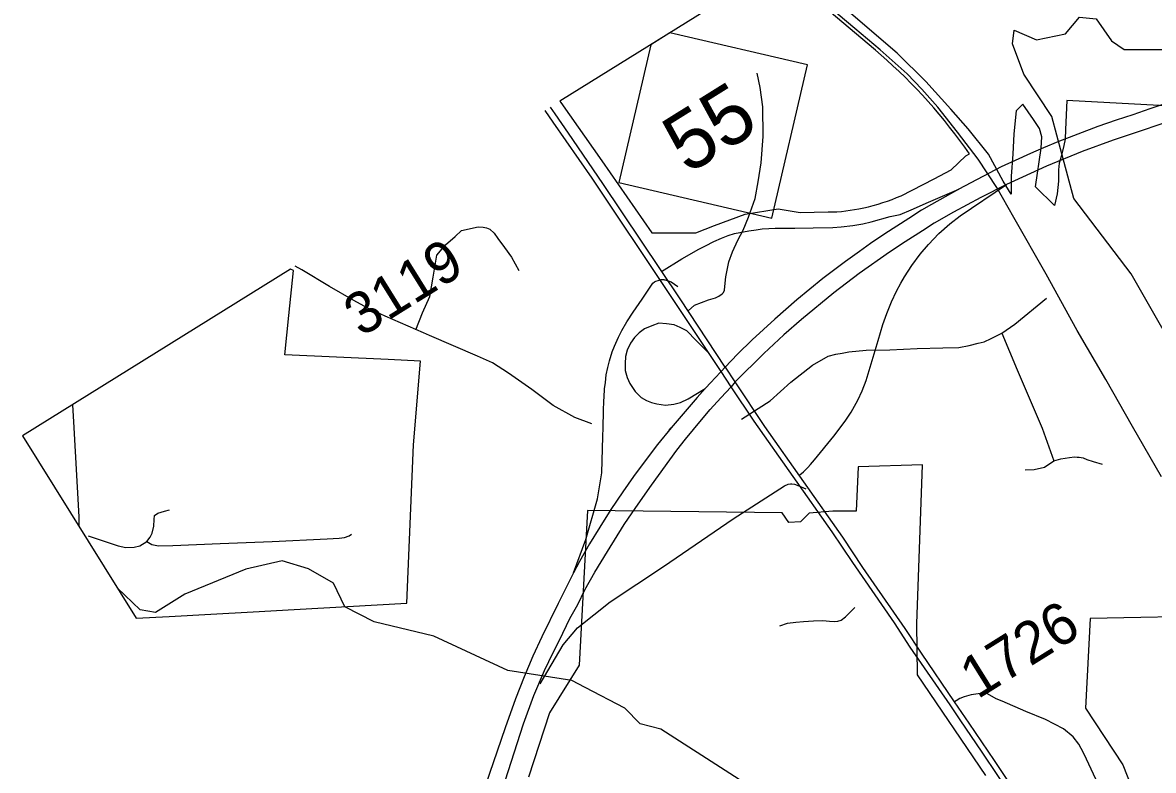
# Model space of a CAD drawing. Extents: x 2001466 to 31450019, y -30647475 to 847247.
# Drawn here: x 31416160 to 31422928, y -30632608 to -30628133 of the extents above; entities that cross this region are included whole.
import ezdxf

# ---------------------------------------------------------------- set-up
doc = ezdxf.new("R2010")
doc.units = 0
for name, color, linetype in [('Exist Boundary Land Use Park Urban', 7, 'Continuous'), ('Exist Boundary Political City Limit New', 7, 'Continuous'), ('Exist Hydrographic Creek Single Shore', 7, 'Continuous'), ('Exist Railroad Mainline', 7, 'Continuous'), ('Exist Road Non-System Type 51', 7, 'Continuous'), ('Exist Road Primary Interstate Ramp 1 Lane Attributed', 7, 'Continuous'), ('Exist Road Primary NC Shield CELL', 7, 'Continuous'), ('Exist Road Primary NC Shield Number Label', 7, 'Continuous'), ('Exist Road Primary NC UnDivided 4 Lane Attributed', 7, 'Continuous'), ('Exist Road Secondary Type 41 Attributed', 7, 'Continuous'), ('Exist Road Secondary Type 51 Attributed', 7, 'Continuous'), ('Exist Road Secondary Type 51 Number Label', 7, 'Continuous'), ('Map Preparation Boundary City Limit Buffer Line', 7, 'Continuous'), ('Prop Road Primary Interstate Projected', 7, 'Continuous')]:
    doc.layers.add(name, color=color, linetype=linetype)

msp = doc.modelspace()

# ---------------------------------------------------------------- linework, layer by layer
at = {"layer": 'Exist Boundary Land Use Park Urban'}
for points in [[(31422380.1, -30628918.3), (31422377.4, -30628929), (31422364.3, -30628974.7), (31422359.4, -30629014.5), (31422359.7, -30629082.5), (31422351.9, -30629158.3), (31422336.2, -30629227.8), (31422221.5, -30629115), (31422257, -30628884), (31422260.7, -30628816.2), (31422246, -30628765.8), (31422209.4, -30628712.9), (31422146, -30628621.4), (31422107.2, -30628660.4), (31422091.9, -30628797.9), (31422086.9, -30628919.7), (31422077.7, -30629051.4), (31422077.4, -30629158.8), (31422028.6, -30629080.7), (31421940.8, -30628919.7), (31421818.9, -30628768.5), (31421716.5, -30628651.4), (31421565.4, -30628485.5), (31421394.7, -30628314.7), (31420740.4, -30627753.6)], [(31425211.3, -30628750.8), (31422409.4, -30628598), (31422401.2, -30628771.7), (31422399.7, -30628829.7), (31422392.8, -30628867.5), (31422380.1, -30628918.3)]]:
    msp.add_lwpolyline(points, dxfattribs=at)
at = {"layer": 'Exist Boundary Political City Limit New'}
for p, q in [((31420671.4, -30627796.6), (31419376.4, -30628603.2)), ((31417764.2, -30629607.5), (31416160.3, -30630606.5)), ((31417780.8, -30629617.1), (31417764.2, -30629607.5)), ((31416160.3, -30630606.5), (31416839.5, -30631697))]:
    msp.add_line(p, q, dxfattribs=at)
for points in [[(31419376.4, -30628603.2), (31419381.3, -30628610.3), (31419626.8, -30628960.3), (31419925.9, -30629391.6), (31420188.8, -30629391.8), (31420301.6, -30629346.4), (31420484.8, -30629280.1), (31420682.9, -30629247.1), (31420813, -30629270), (31420980.9, -30629266.1), (31421034, -30629264.9), (31421060.4, -30629262.4), (31421086.8, -30629259.4), (31421113.1, -30629255.8), (31421139.4, -30629251.6), (31421165.5, -30629246.8), (31421194.4, -30629240.9), (31421223.1, -30629234.3), (31421251.6, -30629226.9), (31421280, -30629218.9), (31421308.3, -30629210.1), (31421336.1, -30629200.7), (31421363.9, -30629190.6), (31421391.4, -30629179.9), (31421418.6, -30629168.5), (31421615.6, -30629068.6), (31421717.1, -30629013.9), (31421804.9, -30628930.5), (31421827.3, -30628919), (31421798.5, -30628878), (31421769.1, -30628837.5), (31421739.1, -30628797.4), (31421708.5, -30628757.8), (31421677.3, -30628718.8), (31421645.4, -30628680.2), (31421612.9, -30628642.1), (31421579.8, -30628604.6), (31421546.1, -30628567.6), (31421511.9, -30628531.1), (31421477, -30628495.1), (31421441.6, -30628459.8), (31421405.8, -30628424.9), (31421369.3, -30628390.6), (31421332.3, -30628357), (31421264.6, -30628298.2), (31420671.4, -30627796.6)], [(31416839.5, -30631697), (31417037, -30631686.2), (31417286.6, -30631672.4), (31417540.6, -30631658.3), (31417784.6, -30631645), (31418459.6, -30631608), (31418499.6, -30630658.8), (31418541.6, -30630158.8), (31418347.8, -30630148.6), (31417729, -30630120.4), (31417753, -30629886.6), (31417780.8, -30629617.1)], [(31421924.8, -30632638.3), (31421515.6, -30632036.3), (31421512.9, -30631731.5), (31421546.8, -30630779.5), (31421162, -30630791.5), (31421149.8, -30631057.5), (31421008.5, -30631057.5), (31420867.1, -30631069.1), (31420815.1, -30631121), (31420745.9, -30631123.9), (31420705.5, -30631066.1), (31419541.5, -30631053.2), (31419491.3, -30631978.1), (31419313.9, -30632264.3), (31419187.9, -30632648.1)], [(31423357, -30631682.4), (31422549.1, -30631698.9), (31422522.4, -30632235.1), (31422744.8, -30632575.1), (31422905.6, -30632979.8)]]:
    msp.add_lwpolyline(points, dxfattribs=at)
at = {"layer": 'Exist Hydrographic Creek Single Shore'}
for points in [[(31422094.7, -30628177.9), (31422227.5, -30628236.4), (31422402.6, -30628200.6), (31422485.5, -30628100.6), (31422585.5, -30628109.2), (31422677.6, -30628242.4), (31422752.5, -30628293.1), (31423110.5, -30628293.9), (31423185.5, -30628242.9), (31423252.6, -30628126.2), (31423577.6, -30628083.6), (31423702.5, -30628027.1), (31423893.4, -30627882.5)], [(31422380.1, -30628918.3), (31422319.6, -30628694.3), (31422152.5, -30628441.6), (31422085.6, -30628259.8), (31422094.7, -30628177.9)], [(31423897.9, -30631449.9), (31423820.6, -30631441.8), (31423729.5, -30631390.8), (31423654.5, -30631182.6), (31423620.6, -30631158.8), (31423520.6, -30630815.6), (31423478.5, -30630785.2), (31423378.5, -30630523.9), (31423070.5, -30630068.1), (31422978.6, -30629958), (31422794.5, -30629635.9), (31422452.5, -30629186), (31422380.1, -30628918.3)], [(31419527.6, -30632112.9), (31419446.6, -30632071), (31419063.6, -30632010.6), (31418621.7, -30631804.7), (31418263.7, -30631718.7), (31418088.5, -30631629.8), (31418021.5, -30631487.3), (31417871.6, -30631402.3), (31417713.5, -30631353.1), (31417496.6, -30631404.4), (31417130.5, -30631554.4), (31416955.6, -30631662.4), (31416863.6, -30631647.4), (31416726.8, -30631516)], [(31421197.3, -30633253.6), (31420805.5, -30632892.7), (31419980.6, -30632360.8), (31419855.7, -30632328.6), (31419763.6, -30632234.9), (31419527.6, -30632112.9)]]:
    msp.add_lwpolyline(points, dxfattribs=at)
at = {"layer": 'Exist Railroad Mainline'}
msp.add_lwpolyline([(31422975.6, -30630852), (31422802.4, -30630549.6), (31422643.1, -30630269.3), (31422471.7, -30629975), (31422286.6, -30629638.6), (31422093.5, -30629298.2), (31421990, -30629120.1), (31421878.4, -30628949.8), (31421754.9, -30628789.4), (31421637.1, -30628639.2), (31421541.5, -30628531.1), (31421453.6, -30628438.9), (31421381.9, -30628374.6), (31421292.1, -30628296.3), (31421140.3, -30628168), (31420879, -30627947.5), (31420687.6, -30627786.6)], dxfattribs=at)
at = {"layer": 'Exist Road Non-System Type 51'}
for points in [[(31420144, -30629857.8), (31420182.1, -30629824), (31420264.4, -30629792.3), (31420306.2, -30629780.3), (31420326.4, -30629770.6), (31420346.3, -30629756.6), (31420355.9, -30629747.2), (31420360.4, -30629734.6), (31420364.6, -30629692.5), (31420368.6, -30629654.6), (31420386.8, -30629564.8), (31420409.1, -30629504.8), (31420441.3, -30629434.9), (31420473.3, -30629374.9), (31420505.5, -30629297.2), (31420543.8, -30629185.1), (31420562.1, -30629085.3), (31420580.4, -30628971.5), (31420592.8, -30628813.5), (31420591.4, -30628637.5), (31420573.6, -30628521.5), (31420555.7, -30628435.5)], [(31418513.8, -30629971.3), (31418553.6, -30629870.1), (31418596.5, -30629772), (31418617.9, -30629655.5), (31418639.4, -30629523.7), (31418691.5, -30629462.4), (31418749.7, -30629413.3), (31418786.5, -30629376.5), (31418886.9, -30629354.5), (31418916.8, -30629356.5), (31418937, -30629360.8), (31418956.8, -30629368.8), (31418982.9, -30629392.9), (31419004.6, -30629424.9), (31419044.5, -30629479), (31419086.4, -30629537), (31419130.3, -30629617.1)], [(31422021.7, -30629990.6), (31422099.4, -30629937.4), (31422288.1, -30629782)], [(31420462.7, -30630506.6), (31420634.5, -30630396), (31420757.3, -30630285.5), (31420888.2, -30630183.1), (31420982.3, -30630129.9), (31421027.4, -30630117.6), (31421065.3, -30630110.7), (31421105.3, -30630102.7), (31421209.3, -30630093), (31421351.3, -30630091.3), (31421513.3, -30630083.8), (31421667.2, -30630078.2), (31421763.3, -30630076.5), (31421825.3, -30630064.3), (31421878.4, -30630052.1), (31421915.3, -30630043.9), (31421956.2, -30630023.4), (31422021.7, -30629990.6)], [(31422021.7, -30629990.6), (31422111.7, -30630211.7), (31422263.1, -30630559.8), (31422332.6, -30630756.3)], [(31422159.8, -30630809.8), (31422213.6, -30630806.7), (31422276.8, -30630792.9), (31422332.6, -30630756.3)], [(31422332.6, -30630756.3), (31422373.6, -30630744.1), (31422426.7, -30630735.9), (31422455.4, -30630731.8), (31422471.8, -30630732.8), (31422483.4, -30630732.8), (31422507.7, -30630738.1), (31422529.8, -30630746.5), (31422566.7, -30630760.2), (31422621.5, -30630776.1)], [(31416903.1, -30631237.5), (31416923, -30631211.5), (31416935.1, -30631187.6), (31416945.4, -30631145.8), (31416947.4, -30631105.6), (31416949.5, -30631083.6), (31416969.6, -30631067.8), (31417009.6, -30631055.9), (31417039.6, -30631047.9)], [(31416553.2, -30631204.6), (31416667, -30631242.9), (31416732.9, -30631265), (31416779, -30631273.2), (31416827, -30631271.4), (31416861, -30631263.4), (31416903.1, -30631237.5)], [(31416903.1, -30631237.5), (31416932.9, -30631255.5), (31416973, -30631263.7), (31417059, -30631261.9), (31417343.1, -30631250.7), (31417653, -30631237.6), (31417983.1, -30631222.6), (31418055, -30631218.6), (31418087.1, -30631214.7), (31418115.1, -30631204.8), (31418129.1, -30631194.9)], [(31420692.8, -30631742.8), (31420738.8, -30631727), (31420788.9, -30631721), (31420834.8, -30631717.1), (31420892.9, -30631713.3), (31420948.9, -30631711.5), (31420988.8, -30631715.7), (31421018.8, -30631717.7), (31421038.8, -30631715.7), (31421058.7, -30631709.9), (31421085, -30631689.8), (31421141.5, -30631632.9)]]:
    msp.add_lwpolyline(points, dxfattribs=at)
at = {"layer": 'Exist Road Primary Interstate Ramp 1 Lane Attributed'}
for points in [[(31419984.4, -30629621.4), (31420106.4, -30629545.6), (31420206.9, -30629489.2), (31420247.6, -30629468.1), (31420297.3, -30629443.7), (31420343.6, -30629421.9), (31420382, -30629407.1), (31420421.2, -30629394), (31420506.7, -30629378.6), (31420549.7, -30629372.6), (31420586.7, -30629367.6), (31420627.2, -30629364.6), (31420664.2, -30629363.2), (31420782.5, -30629362.2), (31420890.9, -30629361.5), (31421010.2, -30629358.7), (31421059.6, -30629355.3), (31421128.1, -30629347.4), (31421188.8, -30629336.2), (31421239.3, -30629325), (31421351.7, -30629293.3), (31421412.7, -30629280.5), (31421478.1, -30629252.7), (31421582.3, -30629207.7), (31421762.9, -30629130.3)], [(31420808.4, -30630841.4), (31420821.5, -30630831), (31420834.8, -30630820.6), (31420849.2, -30630806.2), (31420859.6, -30630795.2), (31420876.3, -30630776.8), (31420900, -30630750.2), (31421014.5, -30630607.8), (31421082.8, -30630518.6), (31421118.4, -30630464.9), (31421159.3, -30630392), (31421184.8, -30630337.4), (31421208.5, -30630274.6), (31421279.9, -30630034.5), (31421309.5, -30629940.4), (31421331.7, -30629873.9), (31421360.3, -30629803.8), (31421390.8, -30629741), (31421416.6, -30629692.1), (31421437.6, -30629654.8), (31421481.4, -30629585.6), (31421532.3, -30629519.5), (31421582.2, -30629460.5), (31421644.2, -30629395.6), (31421709.3, -30629337.3), (31421771.4, -30629289.6), (31422048.4, -30629101.7)], [(31420269.8, -30630113.8), (31420190.6, -30630034.6), (31420135.8, -30629977), (31420095.9, -30629956.7), (31420058.8, -30629940.7), (31420014.5, -30629935.4), (31419968.3, -30629932.4), (31419926.4, -30629946.9), (31419881.6, -30629965.6), (31419851.3, -30629988.7), (31419822.4, -30630017.6), (31419797.8, -30630050.8), (31419777.6, -30630092.6), (31419768.9, -30630130.2), (31419766.1, -30630172), (31419767.5, -30630213.9), (31419777.6, -30630257.2), (31419794.9, -30630293.2), (31419826.7, -30630340.9), (31419862.8, -30630375.5), (31419894.6, -30630394.3), (31419923.5, -30630405.8), (31419955.3, -30630414.5), (31419981.2, -30630417.4), (31420007.2, -30630421.7), (31420057.8, -30630415.9), (31420098.2, -30630405.8), (31420143, -30630384.2), (31420245.3, -30630322.1)]]:
    msp.add_lwpolyline(points, dxfattribs=at)
at = {"layer": 'Exist Road Primary NC Shield CELL'}
msp.add_line((31420033.5, -30628193.9), (31419919.4, -30628265), dxfattribs=at)
msp.add_lwpolyline([(31419919.4, -30628265), (31419727.7, -30629089.8), (31420645.2, -30629303), (31420858.3, -30628385.6), (31420033.5, -30628193.9)], dxfattribs=at)
at = {"layer": 'Exist Road Primary NC UnDivided 4 Lane Attributed'}
for points in [[(31424987.6, -30627954), (31424687.3, -30628057.2), (31424257.2, -30628200.1), (31423481.4, -30628458.1), (31423407.3, -30628483.1), (31422906.8, -30628649.1), (31422804.2, -30628683.9), (31422704.2, -30628717), (31422595.4, -30628754.5), (31422356.2, -30628846.4), (31422270.6, -30628883), (31422192.1, -30628916.9), (31422100.2, -30628958), (31422016.3, -30628996.4), (31421762.9, -30629130.3)], [(31420340.7, -30630220.3), (31420030.4, -30629754.2), (31419568.5, -30629062.9), (31419335.3, -30628728.5), (31419287.2, -30628658.8)], [(31420366, -30630194), (31420095, -30629786.8), (31419633.1, -30629095.6), (31419426.8, -30628793.8), (31419347.3, -30628677.8), (31419320.1, -30628638.3)], [(31423127.8, -30628687.7), (31422687.7, -30628835.7), (31422501.7, -30628904.4), (31422288, -30628991), (31422048.4, -30629101.7)], [(31421762.9, -30629130.3), (31421599.6, -30629222.3), (31421540.7, -30629256.2), (31421464.5, -30629304.5), (31421320.2, -30629396.5), (31421233.9, -30629455.1), (31421168.8, -30629502), (31421084.9, -30629563.1), (31420949.7, -30629664.9), (31420794.1, -30629792.8), (31420662.2, -30629906.9), (31420527, -30630032), (31420439.1, -30630116.8), (31420366, -30630194)], [(31422048.4, -30629101.7), (31421894.9, -30629178.5), (31421732.2, -30629266.3), (31421616.2, -30629333.5), (31421545.9, -30629378), (31421442.9, -30629444), (31421347.7, -30629506.3), (31421167, -30629634), (31421015.6, -30629750), (31420821.3, -30629910.4), (31420716.8, -30630000.5), (31420597.1, -30630112.8), (31420425.6, -30630283.4)], [(31420340.7, -30630220.3), (31420303.1, -30630261.2), (31420280.4, -30630285.2), (31420245.3, -30630322.1)], [(31420366, -30630194), (31420340.7, -30630220.3)], [(31420401.6, -30630311.7), (31420340.7, -30630220.3)], [(31420425.6, -30630283.4), (31420366.7, -30630195)], [(31420425.6, -30630283.4), (31420401.6, -30630311.7)], [(31421737.4, -30632197.1), (31421540.3, -30631905.6), (31421442.3, -30631758.5), (31421189.4, -30631394.5), (31421069.7, -30631212.5), (31420603.1, -30630550), (31420425.6, -30630283.4)], [(31420245.3, -30630322.1), (31420198, -30630376), (31420041.6, -30630557.7)], [(31420126.8, -30630625), (31420222.8, -30630511), (31420275.4, -30630448.6), (31420339.9, -30630378.6), (31420401.6, -30630311.7)], [(31421711.3, -30632215.5), (31421473.1, -30631870), (31421377.7, -30631725.9), (31421129.7, -30631364.4), (31421005.2, -30631179.9), (31420538.5, -30630517.4), (31420401.6, -30630311.7)], [(31422845.4, -30633853.5), (31422781.9, -30633792), (31422655.5, -30633606.5), (31422480.2, -30633350.5), (31422317.2, -30633109.4), (31422090.6, -30632778.7), (31421902.2, -30632500), (31421771.6, -30632304.7), (31421711.3, -30632215.5)], [(31422845.4, -30633853.5), (31422813.3, -30633778.3), (31422680.2, -30633587.6), (31422541.9, -30633384.9), (31422381.5, -30633147.8), (31422151, -30632809.9), (31421976.3, -30632548.7), (31421825, -30632325.2), (31421737.4, -30632197.1)]]:
    msp.add_lwpolyline(points, dxfattribs=at)
at = {"layer": 'Exist Road Secondary Type 41 Attributed'}
for points in [[(31422510.2, -30632503), (31422480.8, -30632451.2), (31422447.2, -30632407.8), (31422389, -30632359.9), (31422281.5, -30632304.3), (31422165.4, -30632255.2), (31422023.1, -30632194.1)], [(31422845.4, -30633853.5), (31422865.9, -30633820), (31422875.5, -30633743.5), (31422867.3, -30633628.6), (31422842.7, -30633509.7), (31422807.2, -30633338.8), (31422744.3, -30633095.4), (31422700.6, -30632925.9), (31422598.3, -30632690.5), (31422528.3, -30632540.8), (31422510.2, -30632503)]]:
    msp.add_lwpolyline(points, dxfattribs=at)
at = {"layer": 'Exist Road Secondary Type 51 Attributed'}
for points in [[(31419567.7, -30630534.5), (31419465.8, -30630496.9), (31419336.2, -30630424.4), (31419207.1, -30630328.6), (31419068.7, -30630230.4), (31418972.2, -30630169.2), (31418882.1, -30630128.9), (31418594.6, -30630004.4), (31418560.4, -30629989.3), (31418330.1, -30629888.8), (31418227.3, -30629841.4), (31418143.3, -30629794.9), (31417997, -30629711.4), (31417831.4, -30629613.3), (31417792.2, -30629590.1)], [(31416459.1, -30630420.4), (31416463.9, -30630521.8), (31416496.9, -30631090.3), (31416496.1, -30631145.6)], [(31422023.1, -30632194.1), (31421987.3, -30632179), (31421934.7, -30632150.9), (31421918.6, -30632146.8), (31421878.5, -30632149.6), (31421838, -30632155.7), (31421795.7, -30632166.9), (31421768.5, -30632177.9), (31421746.7, -30632191.1), (31421737.4, -30632197.1)]]:
    msp.add_lwpolyline(points, dxfattribs=at)
at = {"layer": 'Map Preparation Boundary City Limit Buffer Line'}
for p, q in [((31420671.4, -30627796.6), (31419376.4, -30628603.2)), ((31417764.2, -30629607.5), (31416160.3, -30630606.5)), ((31417780.8, -30629617.1), (31417764.2, -30629607.5)), ((31416160.3, -30630606.5), (31416839.5, -30631697))]:
    msp.add_line(p, q, dxfattribs=at)
for points in [[(31419376.4, -30628603.2), (31419381.3, -30628610.3), (31419626.8, -30628960.3), (31419925.9, -30629391.6), (31420188.8, -30629391.8), (31420301.6, -30629346.4), (31420484.8, -30629280.1), (31420682.9, -30629247.1), (31420813, -30629270), (31420980.9, -30629266.1), (31421034, -30629264.9), (31421060.4, -30629262.4), (31421086.8, -30629259.4), (31421113.1, -30629255.8), (31421139.4, -30629251.6), (31421165.5, -30629246.8), (31421194.4, -30629240.9), (31421223.1, -30629234.3), (31421251.6, -30629226.9), (31421280, -30629218.9), (31421308.3, -30629210.1), (31421336.1, -30629200.7), (31421363.9, -30629190.6), (31421391.4, -30629179.9), (31421418.6, -30629168.5), (31421615.6, -30629068.6), (31421717.1, -30629013.9), (31421804.9, -30628930.5), (31421827.3, -30628919), (31421798.5, -30628878), (31421769.1, -30628837.5), (31421739.1, -30628797.4), (31421708.5, -30628757.8), (31421677.3, -30628718.8), (31421645.4, -30628680.2), (31421612.9, -30628642.1), (31421579.8, -30628604.6), (31421546.1, -30628567.6), (31421511.9, -30628531.1), (31421477, -30628495.1), (31421441.6, -30628459.8), (31421405.8, -30628424.9), (31421369.3, -30628390.6), (31421332.3, -30628357), (31421264.6, -30628298.2), (31420671.4, -30627796.6)], [(31416839.5, -30631697), (31417037, -30631686.2), (31417286.6, -30631672.4), (31417540.6, -30631658.3), (31417784.6, -30631645), (31418459.6, -30631608), (31418499.6, -30630658.8), (31418541.6, -30630158.8), (31418347.8, -30630148.6), (31417729, -30630120.4), (31417753, -30629886.6), (31417780.8, -30629617.1)], [(31421924.8, -30632638.3), (31421515.6, -30632036.3), (31421512.9, -30631731.5), (31421546.8, -30630779.5), (31421162, -30630791.5), (31421149.8, -30631057.5), (31421008.5, -30631057.5), (31420867.1, -30631069.1), (31420815.1, -30631121), (31420745.9, -30631123.9), (31420705.5, -30631066.1), (31419541.5, -30631053.2), (31419491.3, -30631978.1), (31419313.9, -30632264.3), (31419187.9, -30632648.1)], [(31423357, -30631682.4), (31422549.1, -30631698.9), (31422522.4, -30632235.1), (31422744.8, -30632575.1), (31422905.6, -30632979.8)]]:
    msp.add_lwpolyline(points, dxfattribs=at)
at = {"layer": 'Prop Road Primary Interstate Projected'}
for points in [[(31419635.1, -30630558.4), (31419637.6, -30630456.6), (31419639.5, -30630396), (31419640.1, -30630373.5), (31419643.5, -30630325.2), (31419648.4, -30630286.8), (31419653.3, -30630241.4), (31419662.4, -30630196), (31419673.6, -30630156.2), (31419689.6, -30630102.4), (31419702.2, -30630069.6), (31419726.8, -30630016.3), (31419747.2, -30629975.5), (31419776.5, -30629923.6), (31419814.4, -30629865.9), (31419868.5, -30629788.6), (31419933.1, -30629691.5), (31419942.2, -30629684.1), (31419949.2, -30629679.9), (31419964.4, -30629675.2), (31419981.1, -30629671.1), (31419990.3, -30629670.4), (31419994.7, -30629670.6), (31419998.4, -30629670.9)], [(31419998.4, -30629670.9), (31420002.2, -30629671.3), (31420006.7, -30629671.9), (31420018.2, -30629675.2), (31420041.9, -30629684.6), (31420081.1, -30629711.6)], [(31419458.2, -30631425.8), (31419531, -30631226.6), (31419600.6, -30630983), (31419626, -30630828.1), (31419633.3, -30630609.6), (31419635.1, -30630558.4)], [(31420029.5, -30630571.8), (31420041.6, -30630557.7), (31419960.7, -30630658)], [(31420075.5, -30630691.3), (31420126.8, -30630625)], [(31418498.3, -30634360.2), (31418543.9, -30634209.4), (31418592.8, -30634049), (31418644.9, -30633898.5), (31418754.6, -30633565.7), (31418826.6, -30633357.4), (31418868, -30633228.8), (31419158.3, -30632329.5), (31419220, -30632159.8), (31419284.7, -30632009.6), (31419335.9, -30631903.5), (31419373.4, -30631827.9), (31419435.8, -30631699.6), (31419482.9, -30631614.3), (31419525.9, -30631527.6), (31419585.1, -30631422.2), (31419660, -30631297.4), (31419761.2, -30631137.2), (31419830.5, -30631033.9), (31419923.3, -30630900.1), (31420075.5, -30630691.3)], [(31419960.7, -30630658), (31419898.1, -30630739.5), (31419817.3, -30630850.1), (31419753.4, -30630941.2), (31419681.4, -30631046.6), (31419615.9, -30631152.1), (31419553.5, -30631252.7), (31419492.8, -30631358.1), (31419458.2, -30631425.8)], [(31419257, -30632089.6), (31419395.8, -30631857), (31419481.5, -30631755), (31419677.5, -30631600), (31419995.9, -30631387.8), (31420412.4, -30631102.2), (31420721, -30630904.4), (31420742.7, -30630895.9), (31420756.6, -30630894), (31420764.3, -30630894), (31420780.3, -30630895), (31420806.7, -30630904.4), (31420847.1, -30630922.3)], [(31419458.2, -30631425.8), (31419365.7, -30631609.5), (31419267.1, -30631808.4), (31419213.3, -30631925.2), (31419162.5, -30632048.2), (31419110.2, -30632180.4), (31419048.7, -30632352.5), (31418788.1, -30633109.6), (31418650.5, -30633522.2), (31418443, -30634132.4), (31418414.7, -30634226)]]:
    msp.add_lwpolyline(points, dxfattribs=at)

# ---------------------------------------------------------------- texts
at = {"layer": 'Exist Road Primary NC Shield Number Label'}
msp.add_text('55', height=350, rotation=31.91803, dxfattribs=at).set_placement((31420140.3, -30629044.3))
at = {"layer": 'Exist Road Secondary Type 51 Number Label'}
for s, p in [('3119', (31418187.2, -30630017.8)), ('1726', (31421874.9, -30632185.2))]:
    msp.add_text(s, height=250, rotation=31.91803, dxfattribs=at).set_placement(p)

doc.saveas('drawing.dxf')
